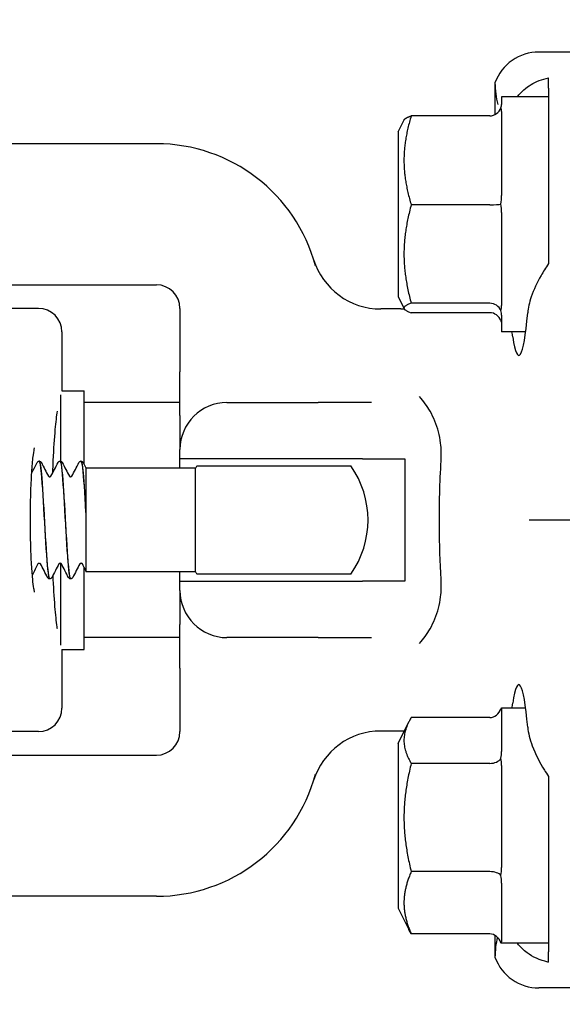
# Model space of a CAD drawing. Header units: inches. Extents: x 24 to 1128, y -69 to 748.
# Tile 327 of 656: x 452.03 to 453.47, y 654.65 to 657.26. Entities that reach past the tile are written whole.
import ezdxf

# ---------------------------------------------------------------- set-up
doc = ezdxf.new("R2010")
doc.units = ezdxf.units.IN
doc.header["$LTSCALE"] = 32
doc.header["$MEASUREMENT"] = 0
doc.layers.add('Dimension (ANSI)', color=7, linetype='Continuous', lineweight=25)
doc.layers.add('Visible (ANSI)', color=7, linetype='Continuous', lineweight=30)
doc.styles.add('Note Text (ANSI)', font='tahoma.ttf')
doc.dimstyles.new('SB Fraction-16 (ANSI)', dxfattribs={"dimscale": 32, "dimtxt": 0.125, "dimasz": 0.098425, "dimexe": 0.125, "dimexo": 0.0625, "dimgap": 0.031496, "dimtad": 0, "dimtih": 1, "dimtoh": 1, "dimdec": 4, "dimrnd": 1e-08, "dimzin": 0, "dimdsep": 46, "dimlunit": 5, "dimtxsty": 'Note Text (ANSI)', "dimcen": 0.09, "dimdle": 0.393701, "dimclrd": 256, "dimclre": 256, "dimclrt": 256, "dimadec": 0, "dimazin": 3, "dimtfac": 0.96, "dimtofl": 0, "dimtmove": 0, "dimatfit": 3, "dimfxl": 1, "dimfrac": 2, "dimtolj": 1, "dimtzin": 12, "dimlwd": -1, "dimlwe": -1, "dimarcsym": 0})

# ---------------------------------------------------------------- blocks, each defined once
blk = doc.blocks.new('*D18')
at = {"layer": 'Defpoints', "color": 0, "transparency": 16777216}
for p in [(468.7806, 692.6685), (316.9743, 544.6685), (468.7806, 544.6685)]:
    blk.add_point(p, dxfattribs=at)
at = {"layer": 'Dimension (ANSI)', "transparency": 16777216}
for p, q in [((466.7806, 692.6685), (312.9743, 692.6685)), ((316.9743, 689.5189), (316.9743, 626.7677)), ((316.9743, 547.8181), (316.9743, 620.5693)), ((466.7806, 544.6685), (312.9743, 544.6685))]:
    blk.add_line(p, q, dxfattribs=at)
for points in [[(316.4494, 689.5189), (317.4993, 689.5189), (316.9743, 692.6685)], [(316.4494, 547.8181), (317.4993, 547.8181), (316.9743, 544.6685)]]:
    blk.add_solid(points, dxfattribs=at)
at = {"layer": 'Dimension (ANSI)', "transparency": 16777216, "insert": (312.8723, 625.7599), "char_height": 4, "attachment_point": 1, "style": 'Note Text (ANSI)'}
blk.add_mtext('\\A1;148', dxfattribs=at)

msp = doc.modelspace()

# ---------------------------------------------------------------- linework, layer by layer
at = {"layer": 'Visible (ANSI)'}
for p, q in [((453.90792, 657.17654), (453.40744, 657.17654)), ((453.29056, 657.09507), (453.29056, 657.01033)), ((453.43292, 657.08088), (453.43292, 657.10807)), ((453.43292, 657.08088), (453.43292, 657.02681)), ((453.30792, 657.05779), (453.30792, 657.03734)), ((453.43292, 657.05779), (453.30792, 657.05779)), ((453.30792, 657.01819), (453.30792, 656.79503)), ((453.03292, 656.96404), (453.04902, 656.99625)), ((453.27667, 657.00692), (453.06788, 657.00692)), ((453.43292, 657.01137), (453.43292, 656.86535)), ((453.03292, 656.96404), (453.03292, 656.52654)), ((452.39042, 656.93279), (451.34042, 656.93279)), ((453.27667, 656.77045), (453.06788, 656.77045)), ((453.30792, 656.74988), (453.30792, 656.50298)), ((451.34042, 656.55779), (452.39042, 656.55779)), ((453.03292, 656.52654), (453.04902, 656.49434)), ((452.0766, 656.49529), (451.80854, 656.49529)), ((452.45292, 656.49529), (452.45292, 656.32622)), ((453.04056, 656.49361), (452.98715, 656.49361)), ((453.27667, 656.50882), (453.06788, 656.50882)), ((453.27667, 656.48366), (453.06788, 656.48366)), ((453.30792, 656.47698), (453.30792, 656.43279)), ((452.1391, 656.43279), (452.1391, 656.27654)), ((453.37214, 656.43279), (453.30792, 656.43279)), ((452.45292, 656.21081), (452.45292, 656.32622)), ((452.13529, 656.26535), (452.13529, 656.08896)), ((452.1391, 656.27654), (452.19779, 656.27654)), ((452.19779, 656.08102), (452.19779, 656.27654)), ((452.45292, 656.24529), (452.19779, 656.24529)), ((452.57792, 656.24529), (452.82038, 656.24529)), ((452.96218, 656.24529), (452.82038, 656.24529)), ((452.45292, 656.21081), (452.45292, 656.12029)), ((452.45292, 656.09529), (452.45292, 656.12029)), ((452.07898, 656.08904), (452.0784, 656.08904)), ((452.13459, 656.08904), (452.13401, 656.08904)), ((452.19021, 656.08904), (452.18962, 656.08904)), ((452.45292, 656.07029), (452.45292, 656.09529)), ((452.93784, 656.09529), (452.45292, 656.09529)), ((452.49838, 656.07654), (452.90746, 656.07654)), ((452.93784, 656.09529), (453.05069, 656.09529)), ((453.05069, 656.09529), (453.05069, 655.77029)), ((452.20292, 656.07124), (452.20292, 656.02292)), ((452.49413, 656.07029), (452.20292, 656.07029)), ((452.49413, 655.79529), (452.49413, 656.07029)), ((452.20292, 656.02292), (452.20292, 655.95373)), ((452.20292, 655.95373), (452.20292, 655.94351)), ((452.20292, 655.94351), (452.20292, 655.86957)), ((453.50632, 655.93279), (453.38171, 655.93279)), ((452.20292, 655.86957), (452.20292, 655.79826)), ((452.13529, 655.81762), (452.13529, 655.60023)), ((452.19779, 655.58904), (452.19779, 655.80753)), ((452.20292, 655.79826), (452.20292, 655.79529)), ((452.49413, 655.79529), (452.20292, 655.79529)), ((452.45292, 655.77029), (452.45292, 655.79529)), ((452.90746, 655.78904), (452.49838, 655.78904)), ((452.10679, 655.77654), (452.10621, 655.77654)), ((452.1624, 655.77654), (452.16182, 655.77654)), ((452.45292, 655.74529), (452.45292, 655.77029)), ((452.45292, 655.77029), (452.93784, 655.77029)), ((453.05069, 655.77029), (452.93784, 655.77029)), ((452.45292, 655.74529), (452.45292, 655.65477)), ((452.45292, 655.53936), (452.45292, 655.65477)), ((452.45292, 655.62029), (452.19779, 655.62029)), ((452.82038, 655.62029), (452.57792, 655.62029)), ((452.82038, 655.62029), (452.96218, 655.62029)), ((452.1391, 655.58904), (452.1391, 655.43279)), ((452.1391, 655.58904), (452.19779, 655.58904)), ((452.45292, 655.53936), (452.45292, 655.37029)), ((453.30792, 655.43279), (453.30792, 655.31762)), ((453.37214, 655.43279), (453.30792, 655.43279)), ((453.03292, 655.33904), (453.06147, 655.39614)), ((453.27667, 655.40787), (453.06788, 655.40787)), ((452.0766, 655.37029), (451.80854, 655.37029)), ((453.04056, 655.37197), (452.98715, 655.37197)), ((453.03292, 655.33904), (453.03292, 654.90154)), ((451.34042, 655.30779), (452.39042, 655.30779)), ((453.27667, 655.28587), (453.06788, 655.28587)), ((453.30792, 655.2805), (453.30792, 655.00911)), ((453.43292, 655.00024), (453.43292, 654.85421)), ((453.27667, 654.99829), (453.06788, 654.99829)), ((453.30792, 654.96803), (453.30792, 654.81177)), ((452.39042, 654.93279), (451.34042, 654.93279)), ((453.03292, 654.90154), (453.06147, 654.84445)), ((453.27667, 654.83271), (453.06788, 654.83271)), ((453.29056, 654.82897), (453.29056, 654.77051)), ((453.43292, 654.83877), (453.43292, 654.7847)), ((453.30792, 654.80782), (453.30792, 654.80779)), ((453.43292, 654.80779), (453.30792, 654.80779)), ((453.43292, 654.75751), (453.43292, 654.7847)), ((453.90792, 654.68904), (453.40744, 654.68904))]:
    msp.add_line(p, q, dxfattribs=at)
for centre, radius, start, end in [((452.39042, 656.49529), 0.4375, 15.01817, 90), ((452.98715, 656.68111), 0.1875, 197.29662, 270), ((452.39042, 656.49529), 0.0625, 0, 90), ((452.0766, 656.43279), 0.0625, 0, 90), ((453.04056, 656.74361), 0.25, 270, 272.01441), ((452.57792, 656.12029), 0.125, 90, 180), ((452.70292, 655.93279), 0.25, 144.90037, 146.63299), ((452.70292, 655.93279), 0.25, 324.90037, 35.09963), ((452.70292, 655.93279), 0.25, 213.36701, 215.09963), ((452.57792, 655.74529), 0.125, 180, 270), ((452.0766, 655.43279), 0.0625, 270, 0), ((452.39042, 655.37029), 0.0625, 270, 0), ((452.98715, 655.18447), 0.1875, 90, 162.70338), ((453.04056, 655.12197), 0.25, 87.99498, 90), ((452.39042, 655.37029), 0.4375, 270, 344.98183)]:
    msp.add_arc(centre, radius, start, end, dxfattribs=at)
for centre, major_axis, ratio, start_param, end_param in [((453.4084, 657.05106), (-0.08906, 0.08906), 0.9924325, 5.5015852, 6.7140351), ((453.27667, 657.03962), (0, -0.0327), 0.9555533, 0, 1.2241495), ((453.27667, 656.7736), (0.03125, 0), 0.1006388, 4.712389, 5.9365385), ((453.27667, 656.47926), (0.03125, 0), 0.9458753, 0.3466468, 1.5707963), ((453.27667, 656.45096), (0, 0.0327), 0.9555533, 5.0590358, 6.2831853), ((453.354, 656.74529), (0, 0.375), 0.0874887, 2.6230455, 3.9395987), ((453.354, 655.12029), (0, 0.375), 0.0874887, 5.4851792, 6.8017325), ((453.27667, 655.44381), (0, -0.03595), 0.8693335, 0, 1.2241495), ((453.27667, 655.30657), (0.03125, 0), 0.662309, 4.712389, 5.9365385), ((453.27667, 654.98304), (0.03125, 0), 0.4879975, 0.3466468, 1.5707963), ((453.27667, 654.79677), (0, -0.03595), 0.8693335, 1.9174431, 3.1415927), ((453.4084, 654.81452), (-0.08906, -0.08906), 0.9924325, 5.8523356, 7.0647854)]:
    msp.add_ellipse(centre, major_axis=major_axis, ratio=ratio, start_param=start_param, end_param=end_param, dxfattribs=at)
for points in [[(453.29056, 657.09507), (453.29056, 657.07542), (453.29339, 657.05531), (453.29817, 657.03677)], [(453.30606, 657.02851), (453.30743, 657.03173), (453.30792, 657.03477), (453.30792, 657.03734)], [(453.30792, 657.01819), (453.30792, 657.02171), (453.30743, 657.02529), (453.30606, 657.02851)], [(453.43292, 657.02681), (453.43269, 657.02184), (453.43269, 657.01668), (453.43292, 657.01137)], [(453.30606, 656.77253), (453.30743, 656.78012), (453.30792, 656.78789), (453.30792, 656.79503)], [(453.30792, 656.74988), (453.30792, 656.75711), (453.30743, 656.76493), (453.30606, 656.77253)], [(453.30606, 656.48931), (453.30743, 656.49368), (453.30792, 656.49841), (453.30792, 656.50298)], [(453.30792, 656.47698), (453.30792, 656.48069), (453.30743, 656.48494), (453.30606, 656.48931)], [(453.30606, 656.46207), (453.30743, 656.45885), (453.30792, 656.45581), (453.30792, 656.45324)], [(453.33774, 656.41959), (453.3371, 656.42375), (453.33642, 656.42815), (453.33571, 656.43279)], [(452.05876, 656.05804), (452.06353, 656.06713), (452.0683, 656.07621), (452.07306, 656.0853)], [(452.08433, 656.0853), (452.09059, 656.07335), (452.09685, 656.0614), (452.10314, 656.04946)], [(452.10986, 656.04946), (452.11614, 656.0614), (452.12241, 656.07335), (452.12867, 656.0853)], [(452.13994, 656.0853), (452.1462, 656.07335), (452.15247, 656.0614), (452.15875, 656.04946)], [(452.16547, 656.04946), (452.17175, 656.0614), (452.17802, 656.07335), (452.18428, 656.0853)], [(452.19555, 656.0853), (452.198, 656.08062), (452.20046, 656.07593), (452.20292, 656.07124)], [(452.07533, 655.81612), (452.07029, 655.80654), (452.06526, 655.79696), (452.06023, 655.78737)], [(452.10086, 655.78028), (452.0946, 655.79223), (452.08834, 655.80418), (452.08205, 655.81612)], [(452.13094, 655.81612), (452.12466, 655.80418), (452.11839, 655.79223), (452.11213, 655.78028)], [(452.15647, 655.78028), (452.15021, 655.79223), (452.14395, 655.80418), (452.13766, 655.81612)], [(452.18655, 655.81612), (452.18027, 655.80418), (452.174, 655.79223), (452.16774, 655.78028)], [(452.20292, 655.79777), (452.19971, 655.80389), (452.19649, 655.81001), (452.19328, 655.81612)], [(453.33571, 655.43279), (453.33641, 655.43743), (453.3371, 655.44183), (453.33774, 655.44599)], [(453.30792, 655.43276), (453.30792, 655.43265), (453.30743, 655.43226), (453.30606, 655.4316)], [(453.30606, 655.29953), (453.30743, 655.30577), (453.30792, 655.31202), (453.30792, 655.31762)], [(453.30792, 655.2805), (453.30792, 655.28671), (453.30743, 655.29329), (453.30606, 655.29953)], [(453.30606, 654.98822), (453.30743, 654.99513), (453.30792, 655.00235), (453.30792, 655.00911)], [(453.30792, 654.96803), (453.30792, 654.97435), (453.30743, 654.98132), (453.30606, 654.98822)], [(453.43292, 654.85421), (453.43269, 654.8489), (453.43269, 654.84374), (453.43292, 654.83877)], [(453.297, 654.82407), (453.29293, 654.80687), (453.29056, 654.78849), (453.29056, 654.77051)], [(453.30606, 654.80898), (453.30743, 654.80965), (453.30792, 654.81062), (453.30792, 654.81177)], [(453.30792, 654.80782), (453.30792, 654.80793), (453.30743, 654.80832), (453.30606, 654.80898)]]:
    msp.add_open_spline(points, degree=3, dxfattribs=at)
for points, knots in [([(453.35052, 657.05779), (453.36048, 657.07132), (453.37325, 657.08221), (453.39923, 657.09766), (453.41547, 657.10428), (453.43292, 657.10807)], [0.72388666, 0.72388666, 0.72388666, 0.72388666, 0.91166133, 0.91166133, 1.08359589, 1.08359589, 1.08359589, 1.08359589]), ([(453.43292, 656.61419), (453.42538, 656.60339), (453.41863, 656.59236), (453.40285, 656.56424), (453.39363, 656.54462), (453.38201, 656.51089), (453.3786, 656.49648), (453.37749, 656.48349)], [1.39731378, 1.39731378, 1.39731378, 1.39731378, 1.49356897, 1.49356897, 1.66386875, 1.66386875, 1.79881771, 1.79881771, 1.79881771, 1.79881771]), ([(453.14732, 656.09051), (453.14779, 656.09854), (453.1479, 656.10651), (453.14741, 656.12206), (453.14683, 656.12962), (453.14465, 656.14738), (453.14276, 656.15744), (453.13519, 656.18686), (453.12772, 656.20508), (453.11, 656.23582), (453.10065, 656.24855), (453.08979, 656.26081), (453.08963, 656.26099), (453.08947, 656.26117)], [0, 0, 0, 0, 0.06351999, 0.06351999, 0.12513045, 0.12513045, 0.2104042, 0.2104042, 0.38193929, 0.38193929, 0.52164881, 0.52164881, 0.52372315, 0.52372315, 0.52372315, 0.52372315]), ([(452.11474, 656.05873), (452.11513, 656.06988), (452.11557, 656.08077), (452.11749, 656.12203), (452.11934, 656.15), (452.1232, 656.19299), (452.12516, 656.2095), (452.12708, 656.22204)], [0.3819937, 0.3819937, 0.3819937, 0.3819937, 0.48894567, 0.48894567, 0.79947629, 0.79947629, 1.05331269, 1.05331269, 1.05331269, 1.05331269]), ([(452.06634, 655.74074), (452.06634, 655.74074), (452.06622, 655.74114), (452.06567, 655.74345), (452.06501, 655.74665), (452.06333, 655.75722), (452.06224, 655.7659), (452.06, 655.78888), (452.05889, 655.80406), (452.05699, 655.83893), (452.05625, 655.85888), (452.0553, 655.90099), (452.05511, 655.92319), (452.05533, 655.96722), (452.05575, 655.98906), (452.05713, 656.02987), (452.05809, 656.04886), (452.06039, 656.08148), (452.06172, 656.09531), (452.06425, 656.11495), (452.06556, 656.12178), (452.06626, 656.12456), (452.06634, 656.12484), (452.06634, 656.12483)], [-1.2869324, -1.2869324, -1.2869324, -1.2869324, -1.2221786, -1.2221786, -1.0687063, -1.0687063, -0.8381878, -0.8381878, -0.555105, -0.555105, -0.2516711, -0.2516711, 0.0580557, 0.0580557, 0.3688709, 0.3688709, 0.6770655, 0.6770655, 0.9746383, 0.9746383, 1.233525, 1.233525, 1.2869324, 1.2869324, 1.2869324, 1.2869324]), ([(452.07306, 656.0853), (452.07339, 656.08594), (452.07379, 656.08661), (452.07493, 656.08771), (452.07543, 656.0881), (452.07672, 656.08875), (452.07753, 656.089), (452.07838, 656.08904)], [0, 0, 0, 0, 0.022095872, 0.022095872, 0.033561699, 0.033561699, 0.045438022, 0.045438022, 0.045438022, 0.045438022]), ([(452.07838, 656.08891), (452.08068, 656.08876), (452.08297, 656.0727), (452.08527, 656.04425), (452.0881, 656.00926), (452.09093, 655.95646), (452.09376, 655.9072), (452.09658, 655.85806), (452.0994, 655.81375), (452.10222, 655.79209), (452.10355, 655.7819), (452.10488, 655.77685), (452.10621, 655.77687)], [84.8201408, 84.8201408, 84.8201408, 84.8201408, 85.5995394, 85.5995394, 85.5995394, 86.558303, 86.558303, 86.558303, 87.5147256, 87.5147256, 87.5147256, 87.9645943, 87.9645943, 87.9645943, 87.9645943]), ([(452.10681, 655.77683), (452.10508, 655.77687), (452.10335, 655.7856), (452.10161, 655.80249), (452.09881, 655.82985), (452.096, 655.87791), (452.09319, 655.92748), (452.09038, 655.97703), (452.08757, 656.02679), (452.08476, 656.05691), (452.08284, 656.07756), (452.08091, 656.08861), (452.07898, 656.0888)], [-94.2506405, -94.2506405, -94.2506405, -94.2506405, -93.6632144, -93.6632144, -93.6632144, -92.7109946, -92.7109946, -92.7109946, -91.7590058, -91.7590058, -91.7590058, -91.106187, -91.106187, -91.106187, -91.106187]), ([(452.07901, 656.08904), (452.08014, 656.08898), (452.08121, 656.08856), (452.08268, 656.08757), (452.08316, 656.08705), (452.08387, 656.08613), (452.08411, 656.08571), (452.08433, 656.0853)], [0, 0, 0, 0, 0.015967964, 0.015967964, 0.031253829, 0.031253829, 0.045415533, 0.045415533, 0.045415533, 0.045415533]), ([(452.12867, 656.0853), (452.129, 656.08594), (452.1294, 656.08661), (452.13054, 656.08771), (452.13104, 656.0881), (452.13233, 656.08875), (452.13314, 656.089), (452.13399, 656.08904)], [0, 0, 0, 0, 0.022095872, 0.022095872, 0.033561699, 0.033561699, 0.045438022, 0.045438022, 0.045438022, 0.045438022]), ([(452.13399, 656.08888), (452.13463, 656.08899), (452.13527, 656.08787), (452.13591, 656.08546), (452.13875, 656.07477), (452.1416, 656.03892), (452.14444, 655.99254), (452.14727, 655.94641), (452.1501, 655.89111), (452.15293, 655.84898), (452.15574, 655.80704), (452.15856, 655.77925), (452.16137, 655.77674), (452.16152, 655.77661), (452.16167, 655.77655), (452.16182, 655.77655)], [91.1033261, 91.1033261, 91.1033261, 91.1033261, 91.3207683, 91.3207683, 91.3207683, 92.2845846, 92.2845846, 92.2845846, 93.2431504, 93.2431504, 93.2431504, 94.1972517, 94.1972517, 94.1972517, 94.2477796, 94.2477796, 94.2477796, 94.2477796]), ([(452.16243, 655.77668), (452.16184, 655.77658), (452.16125, 655.77751), (452.16067, 655.77952), (452.15786, 655.78917), (452.15504, 655.82354), (452.15223, 655.86888), (452.14941, 655.91421), (452.1466, 655.96929), (452.14379, 656.01209), (452.14097, 656.05488), (452.13816, 656.08426), (452.13535, 656.08848), (452.1351, 656.08885), (452.13485, 656.08903), (452.13459, 656.08901)], [-100.5338258, -100.5338258, -100.5338258, -100.5338258, -100.3354652, -100.3354652, -100.3354652, -99.3815473, -99.3815473, -99.3815473, -98.4278806, -98.4278806, -98.4278806, -97.4744623, -97.4744623, -97.4744623, -97.3893723, -97.3893723, -97.3893723, -97.3893723]), ([(452.13462, 656.08904), (452.13575, 656.08898), (452.13682, 656.08856), (452.13829, 656.08757), (452.13877, 656.08705), (452.13948, 656.08613), (452.13972, 656.08571), (452.13994, 656.0853)], [0, 0, 0, 0, 0.015967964, 0.015967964, 0.031253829, 0.031253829, 0.045415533, 0.045415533, 0.045415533, 0.045415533]), ([(452.18428, 656.0853), (452.18461, 656.08594), (452.18501, 656.08661), (452.18615, 656.08771), (452.18665, 656.0881), (452.18794, 656.08875), (452.18875, 656.089), (452.1896, 656.08904)], [0, 0, 0, 0, 0.022095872, 0.022095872, 0.033561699, 0.033561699, 0.045438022, 0.045438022, 0.045438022, 0.045438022]), ([(452.1896, 656.08877), (452.19149, 656.08869), (452.19338, 656.0782), (452.19527, 656.05834), (452.19782, 656.03153), (452.20037, 655.98843), (452.20292, 655.94351)], [97.3865114, 97.3865114, 97.3865114, 97.3865114, 98.0270057, 98.0270057, 98.0270057, 98.8915068, 98.8915068, 98.8915068, 98.8915068]), ([(452.20292, 655.95373), (452.2001, 656.00303), (452.19728, 656.04828), (452.19446, 656.0713), (452.19304, 656.0829), (452.19162, 656.0887), (452.19021, 656.08871)], [-105.1089244, -105.1089244, -105.1089244, -105.1089244, -104.1537068, -104.1537068, -104.1537068, -103.6725576, -103.6725576, -103.6725576, -103.6725576]), ([(452.19023, 656.08904), (452.19136, 656.08898), (452.19243, 656.08856), (452.1939, 656.08757), (452.19438, 656.08705), (452.19509, 656.08613), (452.19534, 656.08571), (452.19555, 656.0853)], [0, 0, 0, 0, 0.015967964, 0.015967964, 0.031253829, 0.031253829, 0.045415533, 0.045415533, 0.045415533, 0.045415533]), ([(453.14732, 655.77508), (453.14463, 655.82083), (453.14311, 655.86777), (453.14262, 655.9445), (453.1429, 655.97377), (453.1444, 656.03248), (453.14563, 656.06175), (453.14732, 656.09051)], [0, 0, 0, 0, 0.36185351, 0.36185351, 0.58513386, 0.58513386, 0.81257268, 0.81257268, 0.81257268, 0.81257268]), ([(452.10312, 656.04948), (452.10312, 656.04948), (452.1032, 656.04932), (452.10375, 656.04879), (452.10409, 656.04851), (452.1051, 656.04804), (452.1058, 656.04785), (452.1065, 656.04785)], [0.003893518, 0.003893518, 0.003893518, 0.003893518, 0.02135506, 0.02135506, 0.032660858, 0.032660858, 0.044379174, 0.044379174, 0.044379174, 0.044379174]), ([(452.1065, 656.04785), (452.10757, 656.04785), (452.10857, 656.0483), (452.10953, 656.04901), (452.10972, 656.04926), (452.10985, 656.04945), (452.10987, 656.04948), (452.10987, 656.04948)], [0, 0, 0, 0, 0.017919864, 0.017919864, 0.032518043, 0.032518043, 0.040461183, 0.040461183, 0.040461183, 0.040461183]), ([(452.15874, 656.04948), (452.15874, 656.04948), (452.15881, 656.04932), (452.15936, 656.04879), (452.1597, 656.04851), (452.16071, 656.04804), (452.16141, 656.04785), (452.16211, 656.04785)], [0.003893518, 0.003893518, 0.003893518, 0.003893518, 0.02135506, 0.02135506, 0.032660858, 0.032660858, 0.044379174, 0.044379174, 0.044379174, 0.044379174]), ([(452.16211, 656.04785), (452.16318, 656.04785), (452.16418, 656.0483), (452.16514, 656.04901), (452.16533, 656.04926), (452.16547, 656.04945), (452.16548, 656.04948), (452.16548, 656.04948)], [0, 0, 0, 0, 0.017919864, 0.017919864, 0.032518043, 0.032518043, 0.040461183, 0.040461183, 0.040461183, 0.040461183]), ([(452.07869, 655.81773), (452.07762, 655.81773), (452.07662, 655.81728), (452.07566, 655.81658), (452.07547, 655.81632), (452.07534, 655.81613), (452.07532, 655.8161), (452.07532, 655.8161)], [0, 0, 0, 0, 0.017919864, 0.017919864, 0.032518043, 0.032518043, 0.040461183, 0.040461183, 0.040461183, 0.040461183]), ([(452.08206, 655.81611), (452.08205, 655.81614), (452.08196, 655.8163), (452.08144, 655.81679), (452.0811, 655.81707), (452.08009, 655.81754), (452.07939, 655.81773), (452.07869, 655.81773)], [0.005742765, 0.005742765, 0.005742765, 0.005742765, 0.02135506, 0.02135506, 0.032660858, 0.032660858, 0.044379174, 0.044379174, 0.044379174, 0.044379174]), ([(452.1343, 655.81773), (452.13323, 655.81773), (452.13223, 655.81728), (452.13127, 655.81658), (452.13108, 655.81632), (452.13095, 655.81613), (452.13093, 655.8161), (452.13093, 655.8161)], [0, 0, 0, 0, 0.017919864, 0.017919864, 0.032518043, 0.032518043, 0.040461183, 0.040461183, 0.040461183, 0.040461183]), ([(452.13767, 655.81611), (452.13766, 655.81614), (452.13757, 655.8163), (452.13705, 655.81679), (452.13671, 655.81707), (452.1357, 655.81754), (452.135, 655.81773), (452.1343, 655.81773)], [0.005742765, 0.005742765, 0.005742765, 0.005742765, 0.02135506, 0.02135506, 0.032660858, 0.032660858, 0.044379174, 0.044379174, 0.044379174, 0.044379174]), ([(452.18991, 655.81773), (452.18884, 655.81773), (452.18784, 655.81728), (452.18689, 655.81658), (452.18669, 655.81632), (452.18656, 655.81613), (452.18654, 655.8161), (452.18654, 655.8161)], [0, 0, 0, 0, 0.017919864, 0.017919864, 0.032518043, 0.032518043, 0.040461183, 0.040461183, 0.040461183, 0.040461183]), ([(452.19329, 655.81611), (452.19327, 655.81614), (452.19318, 655.8163), (452.19266, 655.81679), (452.19232, 655.81707), (452.19131, 655.81754), (452.19062, 655.81773), (452.18991, 655.81773)], [0.005742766, 0.005742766, 0.005742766, 0.005742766, 0.02135506, 0.02135506, 0.032660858, 0.032660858, 0.044379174, 0.044379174, 0.044379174, 0.044379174]), ([(452.12708, 655.64354), (452.12683, 655.64513), (452.12659, 655.64679), (452.12428, 655.66291), (452.12226, 655.68157), (452.11851, 655.72754), (452.11682, 655.75566), (452.11553, 655.78634), (452.11552, 655.78653), (452.11551, 655.78672)], [-1.05329978, -1.05329978, -1.05329978, -1.05329978, -1.02120529, -1.02120529, -0.75117882, -0.75117882, -0.44920632, -0.44920632, -0.44731496, -0.44731496, -0.44731496, -0.44731496]), ([(452.10618, 655.77654), (452.10505, 655.7766), (452.10398, 655.77702), (452.10251, 655.77801), (452.10203, 655.77853), (452.10132, 655.77945), (452.10108, 655.77987), (452.10086, 655.78028)], [0, 0, 0, 0, 0.015967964, 0.015967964, 0.031253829, 0.031253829, 0.045415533, 0.045415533, 0.045415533, 0.045415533]), ([(452.11213, 655.78028), (452.1118, 655.77964), (452.1114, 655.77897), (452.11026, 655.77787), (452.10976, 655.77748), (452.10847, 655.77683), (452.10766, 655.77658), (452.10681, 655.77654)], [0, 0, 0, 0, 0.022095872, 0.022095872, 0.033561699, 0.033561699, 0.045438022, 0.045438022, 0.045438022, 0.045438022]), ([(452.16179, 655.77654), (452.16066, 655.7766), (452.15959, 655.77702), (452.15812, 655.77801), (452.15764, 655.77853), (452.15693, 655.77945), (452.15669, 655.77987), (452.15647, 655.78028)], [0, 0, 0, 0, 0.015967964, 0.015967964, 0.031253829, 0.031253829, 0.045415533, 0.045415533, 0.045415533, 0.045415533]), ([(452.16774, 655.78028), (452.16741, 655.77964), (452.16701, 655.77897), (452.16587, 655.77787), (452.16537, 655.77748), (452.16408, 655.77683), (452.16327, 655.77658), (452.16243, 655.77654)], [0, 0, 0, 0, 0.022095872, 0.022095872, 0.033561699, 0.033561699, 0.045438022, 0.045438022, 0.045438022, 0.045438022]), ([(453.08947, 655.60441), (453.08963, 655.60459), (453.08979, 655.60477), (453.10065, 655.61703), (453.11, 655.62977), (453.12772, 655.6605), (453.13519, 655.67872), (453.14276, 655.70815), (453.14465, 655.7182), (453.14683, 655.73596), (453.14741, 655.74352), (453.1479, 655.75907), (453.14779, 655.76704), (453.14732, 655.77508)], [-0.0020759, -0.0020759, -0.0020759, -0.0020759, 0, 0, 0.13981454, 0.13981454, 0.31147859, 0.31147859, 0.39681645, 0.39681645, 0.45847322, 0.45847322, 0.52204096, 0.52204096, 0.52204096, 0.52204096]), ([(453.37749, 655.38209), (453.37878, 655.36695), (453.38318, 655.35), (453.39788, 655.31099), (453.40926, 655.28858), (453.42519, 655.26285), (453.42891, 655.25714), (453.43292, 655.25139)], [0.55181372, 0.55181372, 0.55181372, 0.55181372, 0.71000954, 0.71000954, 0.90366002, 0.90366002, 0.95550669, 0.95550669, 0.95550669, 0.95550669]), ([(453.43292, 654.75751), (453.43238, 654.75762), (453.43184, 654.75774), (453.40996, 654.76271), (453.39028, 654.77192), (453.36665, 654.78938), (453.35786, 654.79784), (453.35052, 654.8078)], [1.27338526, 1.27338526, 1.27338526, 1.27338526, 1.27873688, 1.27873688, 1.4959744, 1.4959744, 1.6337228, 1.6337228, 1.6337228, 1.6337228])]:
    msp.add_open_spline(points, degree=3, knots=knots, dxfattribs=at)
for points, weights in [([(453.06788, 657.00692), (453.0318, 656.88868), (453.06788, 656.77045)], [1.04422863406, 1.20577136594, 1.04422863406]), ([(453.04902, 656.99625), (453.0515, 657.00121), (453.06788, 657.00692)], [1.12285543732, 1.11183872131, 1.04422863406]), ([(453.43292, 656.86535), (453.43292, 656.73904), (453.43292, 656.61419)], [0.999993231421, 0.999912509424, 0.999914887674]), ([(453.06788, 656.77045), (453.0318, 656.63964), (453.06788, 656.50882)], [1.04422863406, 1.20577136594, 1.04422863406]), ([(453.06788, 656.50882), (453.0318, 656.49624), (453.06788, 656.48366)], [1.04422863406, 1.20577136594, 1.04422863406]), ([(453.06788, 655.40787), (453.0318, 655.34687), (453.06788, 655.28587)], [1.04422863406, 1.20577136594, 1.04422863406]), ([(453.06788, 655.28587), (453.0318, 655.14208), (453.06788, 654.99829)], [1.04422863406, 1.20577136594, 1.04422863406]), ([(453.43292, 655.25139), (453.43292, 655.12654), (453.43292, 655.00024)], [0.999914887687, 0.999912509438, 0.999993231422]), ([(453.06788, 654.99829), (453.0318, 654.9155), (453.06788, 654.83271)], [1.04422863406, 1.20577136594, 1.04422863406]), ([(453.06788, 654.83271), (453.06433, 654.83871), (453.06147, 654.84445)], [1.04422863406, 1.05817173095, 1.06970791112])]:
    msp.add_rational_spline(points, weights, degree=2, dxfattribs=at)

# ---------------------------------------------------------------- dimensions: what is measured, and where the dimension line sits
at = {"layer": 'Dimension (ANSI)'}
dim = msp.add_linear_dim(base=(316.97435, 544.66853), p1=(468.78063, 692.66853), p2=(468.78063, 544.66853), angle=90, dimstyle='SB Fraction-16 (ANSI)', override={"dimgap": 0.031496, "dimdec": 4, "dimtol": 0, "dimlim": 0, "dimtp": 0, "dimtm": 0, "dimtdec": 2, "dimatfit": 1}, dxfattribs=at)
dim.commit()
dim.dimension.update_dxf_attribs({"geometry": '*D18', "text_midpoint": (316.97435, 623.66853), "dimtype": 160})

doc.saveas('drawing.dxf')
